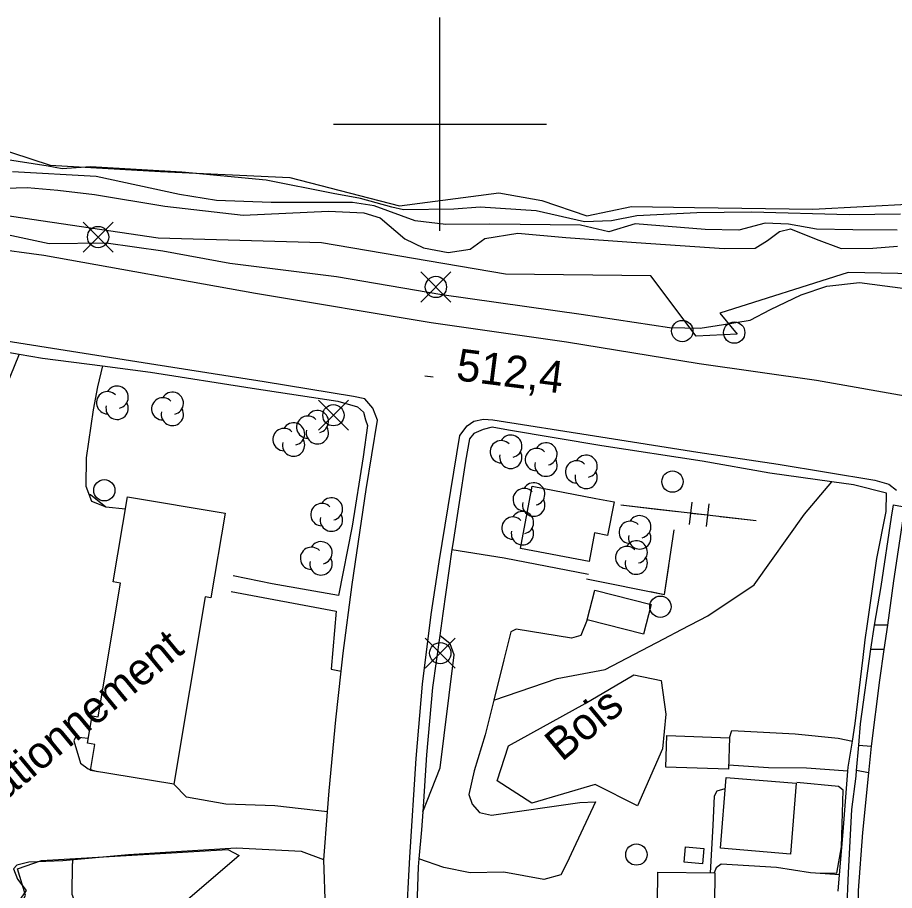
# Model space of a CAD drawing. Extents: x 347059 to 352153, y 6073752 to 6078601.
# Drawn here: x 348240.5 to 348364, y 6074892.1 to 6075015 of the extents above; entities that cross this region are included whole.
import ezdxf

# ---------------------------------------------------------------- set-up
doc = ezdxf.new("R2010")
doc.units = 0
for name, color, linetype in [('Level 1', 7, 'Continuous'), ('Level 19', 7, 'Continuous'), ('Level 2', 7, 'Continuous'), ('Level 21', 7, 'Continuous'), ('Level 22', 7, 'Continuous'), ('Level 3', 7, 'Continuous'), ('Level 31', 7, 'Continuous'), ('Level 36', 7, 'Continuous'), ('Level 37', 7, 'Continuous'), ('Level 4', 7, 'Continuous'), ('Level 44', 7, 'Continuous'), ('Level 52', 7, 'Continuous'), ('Level 61', 7, 'Continuous')]:
    doc.layers.add(name, color=color, linetype=linetype)

msp = doc.modelspace()

# ---------------------------------------------------------------- linework, layer by layer
at = {"layer": 'Level 1'}
msp.add_lwpolyline([(348238.77, 6074990.97), (348241.89, 6074991.06), (348246.19, 6074990.69), (348251.35, 6074990.1), (348261.26, 6074988.44), (348272.29, 6074987.2), (348284.32, 6074987.75), (348289.29, 6074987.53), (348291.61, 6074986.82), (348295.06, 6074983.85), (348297.7, 6074982.61), (348301.18, 6074981.95), (348304.25, 6074982.4), (348306.32, 6074983.89), (348311, 6074984.64), (348317.74, 6074984.05), (348327.64, 6074983.34), (348340.06, 6074982.48), (348344.39, 6074982.54), (348346.14, 6074983.61), (348347.83, 6074984.91), (348349.37, 6074985.28), (348353.01, 6074983.81), (348356.51, 6074982.5), (348360.98, 6074982.54), (348364.47, 6074982.82)], dxfattribs=at)
at = {"layer": 'Level 19'}
for points in [[(348301.71, 6074940.12), (348309.07, 6074938.97), (348320.92, 6074936.67)], [(348320.76, 6074930.23), (348319.84, 6074928.04), (348318.54, 6074927.63), (348310.74, 6074928.94), (348310.01, 6074928.56), (348309.03, 6074924.59), (348307.61, 6074918.91), (348306.39, 6074914.06), (348304.82, 6074909), (348304.07, 6074905.67), (348304.56, 6074904.27), (348305.6, 6074903.11), (348307.25, 6074902.76), (348319.7, 6074904.5), (348321.93, 6074904.63), (348318.82, 6074897.99), (348317.86, 6074895.98), (348317.06, 6074894.34), (348314.66, 6074893.69), (348309.02, 6074894.7), (348304.26, 6074894.63), (348300.55, 6074895.38), (348297.05, 6074896.6)], [(348363.02, 6074929.47), (348361.22, 6074929.46)], [(348297.59, 6074903.22), (348300.04, 6074909.39), (348300.62, 6074913.93), (348302.03, 6074925.31), (348301.47, 6074926.87), (348300, 6074928.04)], [(348362.54, 6074926.07), (348360.66, 6074926.04)], [(348340.79, 6074913.63), (348341.13, 6074914.66), (348350.02, 6074914.18), (348356.07, 6074913.6), (348358.09, 6074913.17)], [(348358.98, 6074912.59), (348360.75, 6074912.44)], [(348357.44, 6074908.93), (348351.62, 6074909.34), (348346.3, 6074909.41), (348340.66, 6074909.8)], [(348360.38, 6074908.69), (348358.69, 6074909.01)], [(348356.29, 6074894.35), (348352.21, 6074894.63), (348347.41, 6074895.36), (348339.63, 6074895.85), (348338.92, 6074895.35), (348338.61, 6074894.63)]]:
    msp.add_lwpolyline(points, dxfattribs=at)
at = {"layer": 'Level 2'}
for points in [[(348202.62, 6074993.39), (348206.5, 6074992.1), (348216.92, 6074989.68), (348228.95, 6074986.62), (348244.98, 6074983.21), (348253, 6074983.31), (348260.99, 6074982.18), (348270.44, 6074980.42), (348285.44, 6074978.54), (348300.3, 6074976.03), (348319.9, 6074973.25), (348332.36, 6074971.38), (348336.68, 6074971.29), (348339.96, 6074971.8), (348343.68, 6074972.42), (348346.54, 6074973.9), (348350.89, 6074975.98), (348354.51, 6074977.18), (348359.09, 6074977.72), (348367.29, 6074976.65), (348377.11, 6074975.22), (348384.19, 6074973.74)], [(348364.42, 6074985.08), (348358.14, 6074985.11), (348353.02, 6074985.2), (348349.1, 6074985.9), (348345.79, 6074986.04), (348342.1, 6074985.06), (348337.34, 6074985.18), (348327.5, 6074985.96), (348323.8, 6074984.84), (348319.82, 6074985.76), (348307.04, 6074985.93), (348300.82, 6074985.89), (348296.52, 6074986.41), (348290.76, 6074988.5), (348287.69, 6074988.98), (348276.26, 6074988.96), (348268.54, 6074989.27), (348263.32, 6074990.08), (348251.59, 6074992.62), (348239.84, 6074993.28)], [(348250.57, 6074947.92), (348250.78, 6074947.86), (348252.98, 6074946.12)], [(348352.93, 6074894.58), (348352.93, 6074894.64), (348355.91, 6074894.57), (348356.58, 6074898.28), (348356.81, 6074906.28), (348356.13, 6074906.77), (348350.29, 6074907.33)], [(348338.09, 6074894.64), (348338.5, 6074901.29), (348338.69, 6074905.46), (348339.03, 6074906.15), (348340.17, 6074906.49)], [(348248.29, 6074896.44), (348248.27, 6074895.95)], [(348287.42, 6074766.61), (348284.96, 6074772.82), (348283.32, 6074778.39), (348282.76, 6074784.88), (348281.83, 6074795.75), (348281.25, 6074801.01), (348279.76, 6074809.39), (348277.31, 6074823.78), (348275.75, 6074833.03), (348274.85, 6074837.09), (348272.05, 6074843.55), (348268.59, 6074849.85), (348264.37, 6074856.57), (348259.73, 6074863.48), (348256.06, 6074869.87), (348253.24, 6074875.1), (348252.97, 6074877.15), (348252.99, 6074878.23), (348253.62, 6074880.79), (348252.95, 6074883.15), (348251.17, 6074886.05), (348249.29, 6074888.75), (348248.22, 6074891.58), (348248.27, 6074895.95)]]:
    msp.add_lwpolyline(points, dxfattribs=at)
at = {"layer": 'Level 21'}
for points in [[(348155.12, 6074996.34), (348158.54, 6074995.93), (348172.78, 6074992.56), (348186.44, 6074990.42), (348201.2, 6074988.23), (348215.92, 6074986.08), (348228.9, 6074983.6), (348244.21, 6074981.56), (348274.03, 6074976.21), (348298.76, 6074972.09), (348317.83, 6074969.35), (348336.54, 6074966.31), (348353.02, 6074963.96), (348367.11, 6074961.5)], [(348283.91, 6074889.6), (348283.67, 6074896.46), (348284.2, 6074903.23), (348284.43, 6074906.18), (348285.35, 6074916.17), (348286.12, 6074923.02), (348286.4, 6074925.54), (348287.65, 6074935.21), (348289.61, 6074948.56), (348291.24, 6074958.32), (348290.57, 6074960.02), (348289.42, 6074961.32), (348287.85, 6074961.66), (348275.28, 6074963.74), (348259.11, 6074966.26), (348237.97, 6074969.61)], [(348295.25, 6074887.17), (348295.76, 6074896.83), (348296.66, 6074910.72), (348297.57, 6074921.16), (348298.79, 6074930.96), (348299.88, 6074938.4), (348302.81, 6074956.17), (348303.84, 6074957.55), (348304.8, 6074958.2), (348306.14, 6074958.49), (348307.44, 6074958.37), (348321.8, 6074956.13), (348336.35, 6074953.84), (348347.64, 6074952.12), (348361.26, 6074949.87), (348363.22, 6074949.32), (348364.29, 6074948.49)], [(348365.19, 6074944.43), (348363.9, 6074935.7), (348363.02, 6074929.47), (348362.54, 6074926.07), (348361.93, 6074921.75), (348360.75, 6074912.44), (348360.38, 6074908.69), (348359.53, 6074900.3), (348358.9, 6074892.13), (348358.86, 6074889.2), (348358.81, 6074885.67), (348359.03, 6074875.5), (348359.1, 6074868.84), (348359.12, 6074866.65), (348359.33, 6074863.24), (348359.64, 6074858.38), (348360.24, 6074850.18), (348361.72, 6074839.04), (348362.83, 6074830.96), (348364.38, 6074821)]]:
    msp.add_lwpolyline(points, dxfattribs=at)
at = {"layer": 'Level 22'}
for points in [[(348233.29, 6074968.92), (348240.75, 6074967.63), (348244.03, 6074967.05), (348252.5, 6074965.97), (348259.27, 6074965.11), (348273.57, 6074962.83), (348285.63, 6074961.01), (348288.38, 6074960.22), (348289.26, 6074959.45), (348289.53, 6074958.4), (348289.83, 6074957.6), (348289.22, 6074953.18), (348287.67, 6074943.41), (348285.72, 6074933.67), (348276.4, 6074935.29), (348270.88, 6074936.41)], [(348356.1, 6074892.04), (348356.29, 6074894.35), (348356.78, 6074900.41), (348357.44, 6074908.93), (348357.48, 6074909.48), (348358.09, 6074913.17), (348358.5, 6074915.65), (348359.6, 6074924.94), (348359.89, 6074927.4), (348360.22, 6074929.68), (348361.52, 6074938.88), (348362.86, 6074945.48), (348362.89, 6074948.05), (348358.23, 6074949.21), (348355.18, 6074949.65), (348346.45, 6074950.89), (348336.93, 6074952.57), (348322.81, 6074954.7), (348309.68, 6074956.91), (348307.38, 6074957.33), (348306.12, 6074957.03), (348304.8, 6074956.45), (348304.16, 6074955.69), (348303.62, 6074952.54), (348301.83, 6074940.91), (348301.71, 6074940.12), (348300.44, 6074931.12), (348300, 6074928.04), (348298.96, 6074920.72), (348298.14, 6074911.25), (348297.59, 6074903.22), (348297.42, 6074900.67), (348297.05, 6074896.6), (348296.95, 6074895.47), (348296.6, 6074885.8)], [(348307.61, 6074918.91), (348316.5, 6074921.96), (348323.26, 6074923.24), (348331.52, 6074927.57), (348334.03, 6074928.87), (348337.72, 6074930.78), (348344.27, 6074935.18), (348351.33, 6074945.11), (348355.18, 6074949.65)], [(348359.1, 6074868.84), (348357.48, 6074869.07), (348357.13, 6074878.3), (348357.08, 6074883.96), (348357.3, 6074889.09), (348357.55, 6074894.64), (348358, 6074903.56), (348358.63, 6074908.21), (348358.69, 6074909.01), (348358.98, 6074912.59), (348359.22, 6074915.61), (348360.67, 6074926.12), (348361.22, 6074929.46), (348362.13, 6074934.91), (348363.59, 6074944.69), (348363.87, 6074946.43), (348365.17, 6074946.2)], [(348270.6, 6074934.22), (348285.39, 6074931.45), (348284.69, 6074923.28), (348286.12, 6074923.02)]]:
    msp.add_lwpolyline(points, dxfattribs=at)
at = {"layer": 'Level 3'}
msp.add_line((348297.88, 6074964.58), (348299.07, 6074964.42), dxfattribs=at)
at = {"layer": 'Level 31'}
for points in [[(348321.02, 6074938.42), (348311.34, 6074940.28), (348313.02, 6074949.03), (348321.98, 6074947.31), (348324.53, 6074946.82), (348323.63, 6074942.12), (348321.8, 6074942.47), (348321.02, 6074938.42)], [(348256, 6074947.54), (348269.75, 6074945.24), (348267.75, 6074933.31), (348266.96, 6074933.45), (348262.55, 6074907.08), (348250.8, 6074909.04), (348251.41, 6074912.68), (348250.37, 6074912.85), (348251.02, 6074916.73), (348251.87, 6074916.59), (348255.02, 6074935.38), (348253.99, 6074935.56), (348256, 6074947.54)], [(348328.67, 6074928.21), (348320.76, 6074930.23), (348321.83, 6074934.42), (348329.74, 6074932.4), (348328.67, 6074928.21)], [(348340.63, 6074909.2), (348331.83, 6074909.5), (348331.98, 6074913.93), (348340.79, 6074913.63), (348340.63, 6074909.2)], [(348339.51, 6074898.08), (348340.34, 6074908.05), (348350.2, 6074907.23), (348349.37, 6074897.26), (348339.51, 6074898.08)], [(348334.6, 6074898.29), (348337.19, 6074898.06), (348337, 6074895.9), (348334.4, 6074896.13), (348334.6, 6074898.29)], [(348330.7, 6074894.7), (348338.71, 6074894.63), (348338.67, 6074890.28), (348334.19, 6074890.32), (348330.66, 6074890.35), (348330.7, 6074894.7)]]:
    msp.add_lwpolyline(points, dxfattribs=at)
at = {"layer": 'Level 36'}
for p, q in [((348253.99, 6074981.99), (348249.76, 6074986.22)), ((348249.76, 6074981.99), (348253.99, 6074986.22)), ((348301.55, 6074974.96), (348297.32, 6074979.19)), ((348297.32, 6074974.96), (348301.55, 6074979.19)), ((348287.13, 6074956.91), (348282.9, 6074961.14)), ((348282.9, 6074956.91), (348287.13, 6074961.14)), ((348302.17, 6074923.42), (348297.94, 6074927.65)), ((348297.94, 6074923.42), (348302.17, 6074927.65))]:
    msp.add_line(p, q, dxfattribs=at)
for centre in [(348251.88, 6074984.11), (348299.44, 6074977.08), (348334.14, 6074970.87), (348341.45, 6074970.66), (348285.02, 6074959.03), (348332.76, 6074949.69), (348252.75, 6074948.46), (348331.06, 6074932.08), (348300.06, 6074925.54), (348327.68, 6074897.2)]:
    msp.add_circle(centre, 1.5, dxfattribs=at)
at = {"layer": 'Level 37'}
for p, q in [((348330.55, 6074945.78), (348325.47, 6074946.37)), ((348333.53, 6074945.43), (348330.55, 6074945.78)), ((348344.56, 6074944.15), (348339.49, 6074944.74))]:
    msp.add_line(p, q, dxfattribs=at)
for points in [[(348344.56, 6074944.15), (348325.47, 6074946.37)], [(348335.5, 6074946.81), (348335.13, 6074943.63)], [(348337.88, 6074946.54), (348337.51, 6074943.36)], [(348337.7, 6074944.95), (348335.31, 6074945.22)], [(348320.66, 6074936), (348331.64, 6074933.82), (348333, 6074942.9)], [(348329.67, 6074934.21), (348331.64, 6074933.82), (348332.23, 6074937.77)]]:
    msp.add_lwpolyline(points, dxfattribs=at)
at = {"layer": 'Level 4'}
for points in [[(348288.83, 6074989.51), (348284.98, 6074990.23), (348275.56, 6074992.11), (348263.68, 6074993.22), (348250.79, 6074994.01), (348246.81, 6074993.71), (348244.83, 6074994.1), (348236.35, 6074995.39)], [(348364.88, 6074987.34), (348357.62, 6074987.25), (348343.9, 6074987.59), (348336.19, 6074987.5), (348327.76, 6074987.11), (348324.15, 6074986.37), (348320.39, 6074986.25), (348313.58, 6074987.81), (348305.68, 6074988.32), (348301.99, 6074988.04), (348294.9, 6074987.93), (348293.24, 6074988.29), (348288.83, 6074989.51)]]:
    msp.add_lwpolyline(points, dxfattribs=at)
at = {"layer": 'Level 44'}
for points in [[(348234.18, 6074997.78), (348245.13, 6074994.24), (348260.68, 6074993.33), (348278.88, 6074992.51), (348294.31, 6074988.49), (348308.31, 6074990.35), (348314.38, 6074989.23), (348320.68, 6074987.1), (348326.98, 6074988.42), (348335.85, 6074988.28), (348352.53, 6074988.01), (348366.68, 6074988.79)], [(348369.14, 6074978.89), (348357.51, 6074979.12), (348339.42, 6074973.37), (348341.87, 6074970.45), (348336.09, 6074970.15), (348329.73, 6074978.67), (348309.24, 6074978.88), (348283.31, 6074983.27), (348260.33, 6074983.95), (348235.81, 6074987.55)], [(348331.36, 6074912.07), (348327.84, 6074904.04), (348321.88, 6074907.04), (348312.96, 6074904.41), (348308.08, 6074907.55), (348309.68, 6074912.48), (348320.47, 6074918.46), (348327.31, 6074922.51), (348331.17, 6074921.67), (348331.8, 6074916.95), (348331.36, 6074912.07)], [(348240.15, 6074888.43), (348241.66, 6074891.49), (348240.52, 6074895.2), (348243.91, 6074896.37), (348270.12, 6074897.93), (348271.76, 6074897.04), (348264.47, 6074890.82), (348263.72, 6074886.14), (348263.38, 6074877), (348269.17, 6074869.52), (348276.06, 6074861.45), (348278.25, 6074846.02), (348282.92, 6074828), (348285.81, 6074811.21), (348288.09, 6074787.59), (348293.34, 6074767.07)]]:
    msp.add_lwpolyline(points, dxfattribs=at)
for centre, start, end in [((348254.55, 6074961.57), 282.2692, 149.7263), ((348253.2, 6074960.79), 44.1154, 269.804), ((348262.33, 6074960.71), 282.2692, 149.7263), ((348254.55, 6074960), 166.9369, 29.6212), ((348260.98, 6074959.93), 44.1154, 269.804), ((348262.33, 6074959.14), 166.9369, 29.6212), ((348282.75, 6074958.13), 282.2692, 149.7263), ((348279.4, 6074956.39), 282.2692, 149.7263), ((348281.4, 6074957.35), 44.1154, 269.804), ((348278.05, 6074955.61), 44.1154, 269.804), ((348282.75, 6074956.56), 166.9369, 29.6212), ((348279.4, 6074954.82), 166.9369, 29.6212), ((348309.99, 6074954.67), 282.2692, 149.7263), ((348308.64, 6074953.89), 44.1154, 269.804), ((348313.6, 6074952.79), 44.1154, 269.804), ((348314.95, 6074953.57), 282.2692, 149.7263), ((348309.99, 6074953.1), 166.9369, 29.6212), ((348320.6, 6074951.84), 282.2692, 149.7263), ((348314.95, 6074952), 166.9369, 29.6212), ((348319.25, 6074951.06), 44.1154, 269.804), ((348320.6, 6074950.27), 166.9369, 29.6212), ((348313.22, 6074947.94), 282.2692, 149.7263), ((348311.87, 6074947.16), 44.1154, 269.804), ((348284.73, 6074945.83), 282.2692, 149.7263), ((348313.22, 6074946.37), 166.9369, 29.6212), ((348283.38, 6074945.05), 44.1154, 269.804), ((348284.73, 6074944.26), 166.9369, 29.6212), ((348310.28, 6074943.14), 44.1154, 269.804), ((348311.63, 6074943.92), 282.2692, 149.7263), ((348328.15, 6074943.33), 282.2692, 149.7263), ((348311.63, 6074942.35), 166.9369, 29.6212), ((348326.8, 6074942.55), 44.1154, 269.804), ((348328.15, 6074941.76), 166.9369, 29.6212), ((348283.27, 6074939.67), 282.2692, 149.7263), ((348327.66, 6074939.78), 282.2692, 149.7263), ((348281.92, 6074938.89), 44.1154, 269.804), ((348326.31, 6074939), 44.1154, 269.804), ((348283.27, 6074938.1), 166.9369, 29.6212), ((348327.66, 6074938.21), 166.9369, 29.6212)]:
    msp.add_arc(centre, 1.57, start, end, dxfattribs=at)
at = {"layer": 'Level 52'}
for points in [[(348240.75, 6074967.63), (348238.81, 6074962.88)], [(348252.5, 6074965.97), (348251.78, 6074963.02), (348251.16, 6074959.8), (348250.17, 6074953.04), (348250.16, 6074949.04), (348250.95, 6074946.92), (348252.97, 6074946.12), (348255.72, 6074945.87)], [(348250.49, 6074913.55), (348248.7, 6074913.71), (348248.45, 6074913.2), (348249.39, 6074910.08), (348250.47, 6074909.25), (348251.73, 6074908.89)], [(348283.67, 6074896.46), (348280.51, 6074897.63), (348271.32, 6074898.09), (348262.87, 6074897.58), (348256.15, 6074897.17), (348246.92, 6074896.32), (348242.11, 6074896.14), (348240.43, 6074895.72), (348239.97, 6074895.19), (348240.5, 6074893.74), (348241.75, 6074892.16), (348240.65, 6074890.59), (348239.48, 6074888.92), (348235.82, 6074891.05), (348231.99, 6074894.47), (348227.55, 6074897.99), (348228, 6074898.65), (348229.58, 6074900.97), (348231.48, 6074905.1), (348232.03, 6074910.21), (348231.97, 6074912.8)], [(348284.2, 6074903.23), (348276.74, 6074904.07), (348269.87, 6074904.28), (348264.3, 6074905.27), (348262.55, 6074907.08)]]:
    msp.add_lwpolyline(points, dxfattribs=at)
at = {"layer": 'Level 61'}
for p, q in [((348300, 6074985), (348300, 6075015)), ((348285, 6075000), (348315, 6075000))]:
    msp.add_line(p, q, dxfattribs=at)

# ---------------------------------------------------------------- texts
at = {"layer": 'Level 3'}
msp.add_text('512,4', height=4.5, rotation=352.7729, dxfattribs=at).set_placement((348302.16, 6074963.98))
at = {"layer": 'Level 44'}
msp.add_text('Bois', height=4.5, rotation=39.568, dxfattribs=at).set_placement((348317.17, 6074910.17))
at = {"layer": 'Level 52'}
msp.add_text('Stationnement', height=4.5, rotation=39.568, dxfattribs=at).set_placement((348234.31, 6074901.04))

doc.saveas('drawing.dxf')
